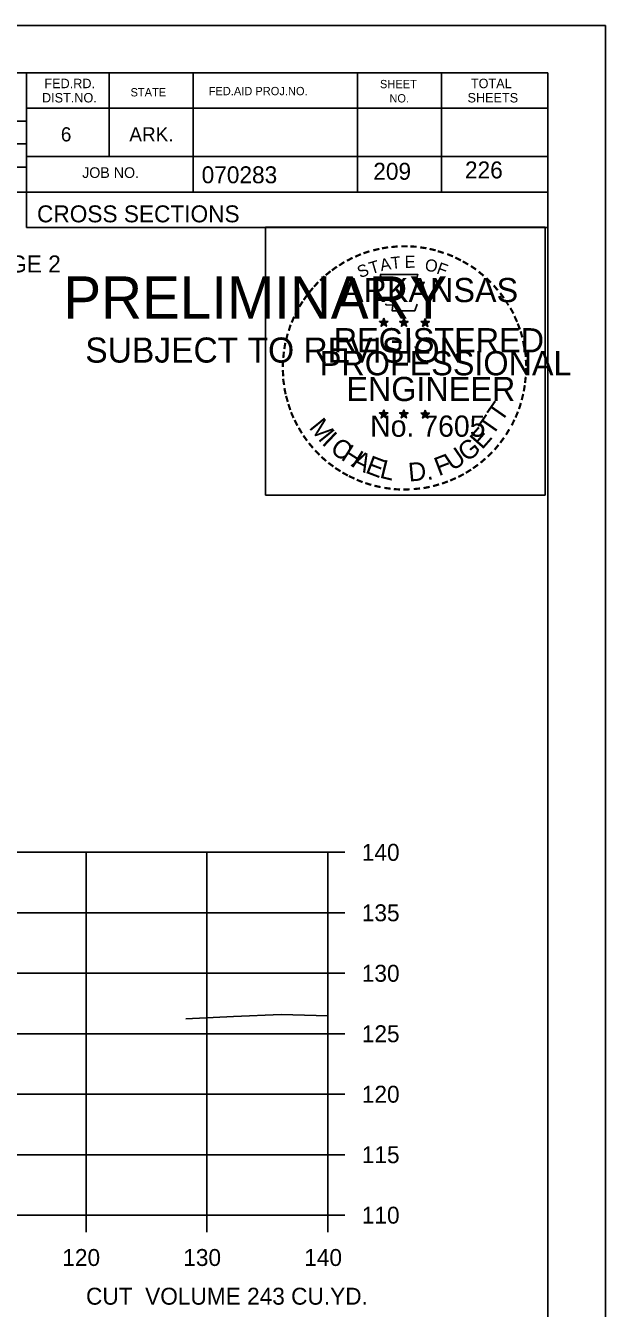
# Model space of a CAD drawing. Extents: x 1175611 to 1176402, y -433344 to -416213.
# Drawn here: x 1175896 to 1175943.9, y -420009.3 to -419903.2 of the extents above; entities that cross this region are included whole.
import ezdxf

# ---------------------------------------------------------------- set-up
doc = ezdxf.new("R2010")
doc.units = 0
for name, color, linetype in [('Default', 7, 'Continuous'), ('R_Axis', 7, 'Continuous'), ('R_Axis Annot', 7, 'Continuous'), ('R_Border', 7, 'Continuous'), ('R_Border Notes', 7, 'Continuous'), ('R_Border PE', 7, 'Continuous'), ('R_Border Prem', 7, 'Continuous'), ('R_Exist Surface', 7, 'Continuous'), ('R_Grid', 7, 'Continuous'), ('R_No Plot', 7, 'Continuous')]:
    doc.layers.add(name, color=color, linetype=linetype)

msp = doc.modelspace()

# ---------------------------------------------------------------- linework, layer by layer
at = {"layer": 'R_Axis'}
for p, q in [((1175920.97, -420001.59), (1175920.97, -419971.59)), ((1175922.37, -419971.59), (1175920.97, -419971.59)), ((1175922.37, -419976.59), (1175920.97, -419976.59)), ((1175922.37, -419981.59), (1175920.97, -419981.59)), ((1175922.37, -419986.59), (1175920.97, -419986.59)), ((1175922.37, -419991.59), (1175920.97, -419991.59)), ((1175922.37, -419996.59), (1175920.97, -419996.59)), ((1175640.97, -420001.59), (1175920.97, -420001.59)), ((1175900.97, -420002.99), (1175900.97, -420001.59)), ((1175910.97, -420002.99), (1175910.97, -420001.59)), ((1175920.97, -420002.99), (1175920.97, -420001.59)), ((1175922.37, -420001.59), (1175920.97, -420001.59))]:
    msp.add_line(p, q, dxfattribs=at)
at = {"layer": 'R_Border'}
for p, q in [((1175622.97, -419907.13), (1175939.15, -419907.13)), ((1175896.05, -419907.13), (1175896.05, -419919.93)), ((1175902.89, -419907.13), (1175902.89, -419914.07)), ((1175909.83, -419907.13), (1175909.83, -419917.01)), ((1175923.41, -419907.13), (1175923.41, -419917.01)), ((1175930.35, -419907.13), (1175930.35, -419917.01)), ((1175939.15, -420112.59), (1175939.15, -419907.13)), ((1175939.15, -419910.07), (1175896.05, -419910.07)), ((1175939.15, -419910.05), (1175939.15, -419910.05)), ((1175856.89, -419911.15), (1175896.05, -419911.15)), ((1175856.89, -419913.01), (1175896.05, -419913.01)), ((1175856.89, -419914.95), (1175896.05, -419914.95)), ((1175939.15, -419914.07), (1175896.05, -419914.07)), ((1175899.01, -419914.07), (1175939.15, -419914.07)), ((1175939.15, -419917.01), (1175856.89, -419917.01)), ((1175896.05, -419919.93), (1175939.15, -419919.93))]:
    msp.add_line(p, q, dxfattribs=at)
at = {"layer": 'R_Border PE'}
for p, q in [((1175925.23, -419927.69), (1175925.58, -419927.8)), ((1175925.23, -419927.69), (1175925.49, -419927.73)), ((1175925.23, -419927.69), (1175925.47, -419927.81)), ((1175925.37, -419928.1), (1175925.58, -419927.8)), ((1175925.58, -419927.43), (1175925.54, -419927.69)), ((1175925.58, -419927.8), (1175925.58, -419927.43)), ((1175925.58, -419927.43), (1175925.63, -419927.68)), ((1175925.93, -419927.69), (1175925.58, -419927.8)), ((1175925.8, -419928.1), (1175925.58, -419927.8)), ((1175925.93, -419927.69), (1175925.64, -419927.74)), ((1175925.8, -419928.1), (1175925.66, -419927.8)), ((1175925.93, -419927.69), (1175925.73, -419927.79)), ((1175926.9, -419927.69), (1175927.25, -419927.8)), ((1175926.9, -419927.69), (1175927.16, -419927.73)), ((1175926.9, -419927.69), (1175927.14, -419927.81)), ((1175927.04, -419928.1), (1175927.25, -419927.8)), ((1175927.25, -419927.43), (1175927.21, -419927.69)), ((1175927.25, -419927.8), (1175927.25, -419927.43)), ((1175927.25, -419927.43), (1175927.3, -419927.68)), ((1175927.6, -419927.69), (1175927.25, -419927.8)), ((1175927.47, -419928.1), (1175927.25, -419927.8)), ((1175927.6, -419927.69), (1175927.31, -419927.74)), ((1175927.47, -419928.1), (1175927.33, -419927.8)), ((1175927.6, -419927.69), (1175927.4, -419927.79)), ((1175928.67, -419927.7), (1175929.02, -419927.81)), ((1175928.67, -419927.7), (1175928.92, -419927.74)), ((1175928.67, -419927.7), (1175928.91, -419927.82)), ((1175928.8, -419928.11), (1175929.02, -419927.81)), ((1175929.02, -419927.45), (1175928.98, -419927.7)), ((1175929.02, -419927.81), (1175929.02, -419927.45)), ((1175929.02, -419927.45), (1175929.07, -419927.7)), ((1175929.36, -419927.7), (1175929.02, -419927.81)), ((1175929.23, -419928.11), (1175929.02, -419927.81)), ((1175929.36, -419927.7), (1175929.08, -419927.75)), ((1175929.23, -419928.11), (1175929.09, -419927.82)), ((1175929.36, -419927.7), (1175929.16, -419927.8)), ((1175925.37, -419928.1), (1175925.49, -419927.85)), ((1175925.37, -419928.1), (1175925.58, -419927.88)), ((1175925.8, -419928.1), (1175925.58, -419927.88)), ((1175927.04, -419928.1), (1175927.16, -419927.85)), ((1175927.04, -419928.1), (1175927.25, -419927.88)), ((1175927.47, -419928.1), (1175927.25, -419927.88)), ((1175928.8, -419928.11), (1175928.93, -419927.86)), ((1175928.8, -419928.11), (1175929.02, -419927.89)), ((1175929.23, -419928.11), (1175929.02, -419927.89)), ((1175925.58, -419935.01), (1175925.54, -419935.26)), ((1175925.58, -419935.37), (1175925.58, -419935.01)), ((1175925.58, -419935.01), (1175925.63, -419935.26)), ((1175927.25, -419935.01), (1175927.21, -419935.26)), ((1175927.25, -419935.37), (1175927.25, -419935.01)), ((1175927.25, -419935.01), (1175927.3, -419935.26)), ((1175929.02, -419935.02), (1175928.97, -419935.27)), ((1175929.02, -419935.38), (1175929.02, -419935.02)), ((1175929.02, -419935.02), (1175929.06, -419935.27)), ((1175925.23, -419935.26), (1175925.58, -419935.37)), ((1175925.23, -419935.26), (1175925.48, -419935.31)), ((1175925.23, -419935.26), (1175925.47, -419935.38)), ((1175925.36, -419935.67), (1175925.58, -419935.37)), ((1175925.36, -419935.67), (1175925.49, -419935.42)), ((1175925.36, -419935.67), (1175925.58, -419935.45)), ((1175925.93, -419935.26), (1175925.58, -419935.37)), ((1175925.79, -419935.67), (1175925.58, -419935.37)), ((1175925.79, -419935.67), (1175925.58, -419935.45)), ((1175925.93, -419935.26), (1175925.64, -419935.31)), ((1175925.79, -419935.67), (1175925.66, -419935.38)), ((1175925.93, -419935.26), (1175925.72, -419935.36)), ((1175926.9, -419935.26), (1175927.25, -419935.37)), ((1175926.9, -419935.26), (1175927.15, -419935.31)), ((1175926.9, -419935.26), (1175927.14, -419935.38)), ((1175927.03, -419935.67), (1175927.25, -419935.37)), ((1175927.03, -419935.67), (1175927.16, -419935.42)), ((1175927.03, -419935.67), (1175927.25, -419935.45)), ((1175927.6, -419935.26), (1175927.25, -419935.37)), ((1175927.46, -419935.67), (1175927.25, -419935.37)), ((1175927.46, -419935.67), (1175927.25, -419935.45)), ((1175927.6, -419935.26), (1175927.31, -419935.31)), ((1175927.46, -419935.67), (1175927.32, -419935.38)), ((1175927.6, -419935.26), (1175927.39, -419935.36)), ((1175928.67, -419935.27), (1175929.02, -419935.38)), ((1175928.67, -419935.27), (1175928.92, -419935.32)), ((1175928.67, -419935.27), (1175928.9, -419935.39)), ((1175928.8, -419935.68), (1175929.02, -419935.38)), ((1175928.8, -419935.68), (1175928.93, -419935.43)), ((1175928.8, -419935.68), (1175929.01, -419935.46)), ((1175929.23, -419935.68), (1175929.01, -419935.46)), ((1175929.36, -419935.27), (1175929.02, -419935.38)), ((1175929.23, -419935.68), (1175929.02, -419935.38)), ((1175929.36, -419935.27), (1175929.08, -419935.32)), ((1175929.23, -419935.68), (1175929.09, -419935.39)), ((1175929.36, -419935.27), (1175929.16, -419935.37))]:
    msp.add_line(p, q, dxfattribs=at)
for points in [[(1175925.28, -419923.81), (1175925.54, -419924.64)], [(1175928.79, -419924.73), (1175928.93, -419924.45), (1175928.24, -419924.47), (1175928.39, -419923.81), (1175925.28, -419923.81)], [(1175925.77, -419926.23), (1175925.77, -419926.32), (1175926.33, -419926.34), (1175926.28, -419926.81), (1175928.15, -419926.81), (1175928.35, -419926.28)], [(1175925.58, -419927.43), (1175925.8, -419928.1), (1175925.23, -419927.69), (1175925.93, -419927.69), (1175925.37, -419928.1), (1175925.58, -419927.43)], [(1175927.25, -419927.43), (1175927.47, -419928.1), (1175926.9, -419927.69), (1175927.6, -419927.69), (1175927.04, -419928.1), (1175927.25, -419927.43)], [(1175929.02, -419927.45), (1175929.23, -419928.11), (1175928.67, -419927.7), (1175929.36, -419927.7), (1175928.8, -419928.11), (1175929.02, -419927.45)], [(1175925.58, -419935.01), (1175925.79, -419935.67), (1175925.23, -419935.26), (1175925.93, -419935.26), (1175925.36, -419935.67), (1175925.58, -419935.01)], [(1175927.25, -419935.01), (1175927.46, -419935.67), (1175926.9, -419935.26), (1175927.6, -419935.26), (1175927.03, -419935.67), (1175927.25, -419935.01)], [(1175929.02, -419935.02), (1175929.23, -419935.68), (1175928.67, -419935.27), (1175929.36, -419935.27), (1175928.8, -419935.68), (1175929.02, -419935.02)]]:
    msp.add_lwpolyline(points, dxfattribs=at)
for centre, radius in [((1175925.58, -419927.8), 0.172), ((1175925.58, -419927.8), 0.145), ((1175925.58, -419927.8), 0.116), ((1175925.58, -419927.8), 0.0991), ((1175925.58, -419927.8), 0.0747), ((1175925.58, -419927.8), 0.0495), ((1175925.58, -419927.8), 0.0296), ((1175927.25, -419927.8), 0.172), ((1175927.25, -419927.8), 0.145), ((1175927.25, -419927.8), 0.116), ((1175927.25, -419927.8), 0.0991), ((1175927.25, -419927.8), 0.0747), ((1175927.25, -419927.8), 0.0495), ((1175927.25, -419927.8), 0.0296), ((1175929.02, -419927.81), 0.172), ((1175929.02, -419927.81), 0.145), ((1175929.02, -419927.81), 0.116), ((1175929.02, -419927.81), 0.0991), ((1175929.02, -419927.81), 0.0747), ((1175929.02, -419927.81), 0.0495), ((1175929.02, -419927.81), 0.0296), ((1175925.58, -419935.37), 0.172), ((1175925.58, -419935.37), 0.145), ((1175927.25, -419935.37), 0.172), ((1175927.25, -419935.37), 0.145), ((1175929.01, -419935.38), 0.172), ((1175929.01, -419935.38), 0.145), ((1175925.58, -419935.37), 0.116), ((1175925.58, -419935.37), 0.0991), ((1175925.58, -419935.37), 0.0747), ((1175925.58, -419935.37), 0.0495), ((1175925.58, -419935.37), 0.0296), ((1175927.25, -419935.37), 0.116), ((1175927.25, -419935.37), 0.0991), ((1175927.25, -419935.37), 0.0747), ((1175927.25, -419935.37), 0.0495), ((1175927.25, -419935.37), 0.0296), ((1175929.01, -419935.38), 0.116), ((1175929.01, -419935.38), 0.0991), ((1175929.01, -419935.38), 0.0747), ((1175929.01, -419935.38), 0.0495), ((1175929.01, -419935.38), 0.0296)]:
    msp.add_circle(centre, radius, dxfattribs=at)
at = {"layer": 'R_Exist Surface'}
msp.add_lwpolyline([(1175909.22, -419985.35), (1175913.17, -419985.17), (1175917.09, -419985.01), (1175920.97, -419985.11)], dxfattribs=at)
at = {"layer": 'R_Grid'}
for p, q in [((1175640.97, -419971.59), (1175920.97, -419971.59)), ((1175640.97, -419971.59), (1175920.97, -419971.59)), ((1175900.97, -420001.59), (1175900.97, -419971.59)), ((1175900.97, -420001.59), (1175900.97, -419971.59)), ((1175910.97, -420001.59), (1175910.97, -419971.59)), ((1175910.97, -420001.59), (1175910.97, -419971.59)), ((1175920.97, -420001.59), (1175920.97, -419971.59)), ((1175920.97, -420001.59), (1175920.97, -419971.59)), ((1175640.97, -419976.59), (1175920.97, -419976.59)), ((1175640.97, -419976.59), (1175920.97, -419976.59)), ((1175640.97, -419981.59), (1175920.97, -419981.59)), ((1175640.97, -419981.59), (1175920.97, -419981.59)), ((1175640.97, -419986.59), (1175920.97, -419986.59)), ((1175640.97, -419986.59), (1175920.97, -419986.59)), ((1175640.97, -419991.59), (1175920.97, -419991.59)), ((1175640.97, -419991.59), (1175920.97, -419991.59)), ((1175640.97, -419996.59), (1175920.97, -419996.59)), ((1175640.97, -419996.59), (1175920.97, -419996.59)), ((1175640.97, -420001.59), (1175920.97, -420001.59)), ((1175640.97, -420001.59), (1175920.97, -420001.59))]:
    msp.add_line(p, q, dxfattribs=at)
at = {"layer": 'R_No Plot'}
msp.add_line((1175610.57, -419903.24), (1175943.91, -419903.24), dxfattribs=at)
for points in [[(1175610.57, -419903.24), (1175943.91, -419903.24), (1175943.91, -420116.58), (1175610.57, -420116.58)], [(1175915.82, -419919.9), (1175938.92, -419919.9), (1175938.92, -419942.05), (1175915.82, -419942.05)]]:
    msp.add_lwpolyline(points, close=True, dxfattribs=at)

# ---------------------------------------------------------------- texts
at = {"layer": 'Default'}
for s, p in [('STAGE 1     STAGE 2', (1175880.47, -419923.64)), ('CUT  VOLUME 243 CU.YD.', (1175900.97, -420008.99))]:
    msp.add_text(s, height=1.4, dxfattribs=at).set_placement(p)
at = {"layer": 'R_Axis Annot'}
for s, p in [('140', (1175923.77, -419972.29)), ('135', (1175923.77, -419977.29)), ('130', (1175923.77, -419982.29)), ('125', (1175923.77, -419987.29)), ('120', (1175923.77, -419992.29)), ('115', (1175923.77, -419997.29)), ('110', (1175923.77, -420002.29)), ('120', (1175899.01, -420005.79)), ('130', (1175909.01, -420005.79)), ('140', (1175919.01, -420005.79))]:
    msp.add_text(s, height=1.4, dxfattribs=at).set_placement(p)
at = {"layer": 'R_Border'}
for s, height, p in [('FED.RD.', 0.782, (1175897.53, -419908.41)), ('TOTAL', 0.782, (1175932.79, -419908.41)), ('STATE', 0.684, (1175904.65, -419909.09)), ('FED.AID PROJ.NO.', 0.684, (1175911.11, -419908.99)), ('SHEET', 0.684, (1175925.27, -419908.41)), ('DIST.NO.', 0.782, (1175897.33, -419909.59)), ('NO.', 0.684, (1175926.05, -419909.59)), ('SHEETS', 0.782, (1175932.51, -419909.59)), ('6', 1.17, (1175898.89, -419912.81)), ('ARK.', 1.172, (1175904.55, -419912.81)), ('JOB NO.', 0.879, (1175900.65, -419915.83)), ('070283', 1.4, (1175910.53, -419916.27)), ('CROSS SECTIONS', 1.4, (1175896.92, -419919.5))]:
    msp.add_text(s, height=height, rotation=360, dxfattribs=at).set_placement(p)
at = {"layer": 'R_Border Notes'}
for s, p in [('209', (1175924.72, -419915.98)), ('226', (1175932.3, -419915.87))]:
    msp.add_text(s, height=1.4, dxfattribs=at).set_placement(p)
at = {"layer": 'R_Border PE'}
for s, height, rotation, p in [('-', 1.6, 5.8968, (1175926.18, -419922.17)), ('-', 1.6, 0.1862, (1175926.95, -419922.1)), ('-', 1.6, 357.743, (1175927.67, -419922.11)), ('-', 1.6, 28.7918, (1175922.76, -419923.27)), ('-', 1.6, 24.3072, (1175923.39, -419922.95)), ('-', 1.6, 19.1761, (1175924.02, -419922.68)), ('-', 1.6, 13.6301, (1175924.77, -419922.44)), ('A', 1, 11.2132, (1175925.37, -419923.55)), ('-', 1.6, 10.2193, (1175925.45, -419922.28)), ('T', 1, 6.0228, (1175926.22, -419923.38)), ('E', 1, 0.8323, (1175927.32, -419923.27)), ('-', 1.6, 352.1617, (1175928.42, -419922.17)), ('-', 1.6, 347.2049, (1175929.14, -419922.28)), ('-', 1.6, 342.3362, (1175929.77, -419922.44)), ('-', 1.6, 337.8551, (1175930.51, -419922.66)), ('-', 1.6, 334.1211, (1175931.14, -419922.93)), ('-', 1.6, 38.9507, (1175921.1, -419924.41)), ('-', 1.6, 36.2317, (1175921.58, -419924.03)), ('-', 1.6, 34.0636, (1175922.16, -419923.64)), ('S', 1, 21.594, (1175923.63, -419924.13)), ('T', 1, 16.4036, (1175924.54, -419923.8)), ('O', 1, 350.4515, (1175928.93, -419923.48)), ('F', 1, 340.0707, (1175929.88, -419923.71)), ('-', 1.6, 329.6409, (1175931.72, -419923.21)), ('-', 1.6, 325.8627, (1175932.36, -419923.57)), ('-', 1.6, 320.5297, (1175932.97, -419924)), ('-', 1.6, 48.423, (1175920.22, -419925.31)), ('-', 1.6, 42.9622, (1175920.67, -419924.83)), ('ARKANSAS', 2, 360, (1175922.13, -419926.1)), ('-', 1.6, 315.5786, (1175933.57, -419924.49)), ('-', 1.6, 54.2325, (1175919.41, -419926.36)), ('-', 1.6, 50.6142, (1175919.82, -419925.79)), ('-', 1.6, 309.8797, (1175934.14, -419925.04)), ('-', 1.6, 306.6522, (1175934.66, -419925.64)), ('-', 1.6, 62.8713, (1175918.77, -419927.5)), ('-', 1.6, 58.0706, (1175919.08, -419926.89)), ('-', 1.4, 303.6753, (1175935.15, -419926.21)), ('-', 1.6, 299.6684, (1175935.47, -419926.81)), ('-', 1.6, 67.7743, (1175918.51, -419928.11)), ('DWB', 0.01, 360, (1175925.57, -419927.8)), ('DWB', 0.01, 360, (1175927.24, -419927.8)), ('DWB', 0.01, 360, (1175929, -419927.82)), ('-', 1.6, 294.6628, (1175935.79, -419927.43)), ('-', 1.6, 75.461, (1175918.09, -419929.46)), ('-', 1.6, 72.3945, (1175918.29, -419928.74)), ('REGISTERED', 2, 360, (1175921.45, -419930.25)), ('-', 1.6, 290.5728, (1175936.05, -419928)), ('-', 1.6, 285.1233, (1175936.28, -419928.58)), ('-', 1.6, 81.2013, (1175917.96, -419930.17)), ('-', 1.6, 280.5493, (1175936.48, -419929.33)), ('-', 1.6, 89.0622, (1175917.86, -419931.56)), ('-', 1.6, 85.1863, (1175917.89, -419930.86)), ('PROFESSIONAL', 2, 360, (1175920.3, -419932.15)), ('-', 1.6, 276.5962, (1175936.65, -419930.09)), ('-', 1.6, 274.3301, (1175936.71, -419930.82)), ('-', 1.6, 94.1959, (1175917.9, -419932.29)), ('-', 1.6, 269.9407, (1175936.74, -419931.45)), ('-', 1.6, 98.9479, (1175917.97, -419932.95)), ('ENGINEER', 2, 360, (1175922.49, -419934.28)), ('-', 1.6, 260.9953, (1175936.65, -419932.77)), ('-', 1.6, 263.5172, (1175936.72, -419932.11)), ('-', 1.6, 101.7149, (1175918.1, -419933.69)), ('-', 1.6, 105.4578, (1175918.27, -419934.28)), ('-', 1.6, 255.7626, (1175936.54, -419933.45)), ('-', 1.6, 109.0874, (1175918.48, -419934.91)), ('-', 1.6, 114.0643, (1175918.73, -419935.51)), ('T', 1.54, 55.055, (1175935.3, -419936.11)), ('-', 1.6, 247.8887, (1175936.14, -419934.84)), ('-', 1.6, 252.8681, (1175936.36, -419934.17)), ('-', 1.6, 115.7289, (1175919.04, -419936.13)), ('M', 1.54, 308.9175, (1175919.35, -419936.48)), ('No. 7605', 1.757, 360, (1175924.46, -419937.23)), ('DWB', 0.01, 360, (1175925.56, -419935.38)), ('DWB', 0.01, 360, (1175927.23, -419935.38)), ('DWB', 0.01, 360, (1175929, -419935.39)), ('T', 1.54, 55.055, (1175934.57, -419937.23)), ('-', 1.6, 244.6197, (1175935.87, -419935.47)), ('-', 1.6, 120.4471, (1175919.4, -419936.71)), ('-', 1.6, 125.8934, (1175919.8, -419937.27)), ('I', 1.54, 316.4636, (1175920.39, -419937.8)), ('E', 1.54, 48.7313, (1175933.72, -419938.35)), ('-', 1.6, 233.8452, (1175935.08, -419936.87)), ('-', 1.6, 239.0712, (1175935.48, -419936.22)), ('-', 1.6, 130.7181, (1175920.26, -419937.82)), ('-', 1.6, 134.2238, (1175920.78, -419938.37)), ('C', 1.54, 324.0197, (1175921.06, -419938.42)), ('H', 1.54, 327.5342, (1175921.97, -419939.08)), ('U', 1.54, 34.4052, (1175931.27, -419940.11)), ('G', 1.54, 38.2173, (1175932.47, -419939.37)), ('-', 1.6, 231.2538, (1175934.65, -419937.44)), ('-', 1.6, 138.9338, (1175921.3, -419938.83)), ('-', 1.6, 144.6463, (1175921.86, -419939.24)), ('A', 1.54, 332.5513, (1175922.83, -419939.62)), ('E', 1.54, 339.2068, (1175923.99, -419940.18)), ('L', 1.54, 346.2929, (1175925.18, -419940.6)), ('D.', 1.54, 5.2602, (1175927.68, -419940.94)), ('F', 1.54, 20.8202, (1175930.13, -419940.5)), ('-', 1.6, 215.7363, (1175933.1, -419938.98)), ('-', 1.6, 221.0851, (1175933.65, -419938.51)), ('-', 1.6, 225.7653, (1175934.17, -419938)), ('-', 1.6, 148.0898, (1175922.42, -419939.61)), ('-', 1.6, 151.5704, (1175923, -419939.94)), ('-', 1.6, 154.6002, (1175923.52, -419940.18)), ('-', 1.6, 207.3568, (1175932.01, -419939.72)), ('-', 1.6, 212.2491, (1175932.56, -419939.37)), ('-', 1.6, 158.5612, (1175924.15, -419940.44)), ('-', 1.6, 162.7983, (1175924.83, -419940.65)), ('-', 1.6, 167.5555, (1175925.55, -419940.81)), ('-', 1.6, 173.1155, (1175926.32, -419940.92)), ('-', 1.6, 176.5183, (1175927.07, -419940.98)), ('-', 1.6, 181.5918, (1175927.81, -419940.96)), ('-', 1.6, 185.8167, (1175928.62, -419940.88)), ('-', 1.6, 191.2858, (1175929.36, -419940.75)), ('-', 1.6, 195.4743, (1175930.09, -419940.55)), ('-', 1.6, 200.7184, (1175930.76, -419940.31)), ('-', 1.6, 204.2516, (1175931.38, -419940.04))]:
    msp.add_text(s, height=height, rotation=rotation, dxfattribs=at).set_placement(p)
at = {"layer": 'R_Border Prem'}
for s, height, p in [('PRELIMINARY', 3.5, (1175899.1, -419927.47)), ('DWB', 0.01, (1175899.85, -419925.62)), ('SUBJECT TO REVISION', 2.0751, (1175900.91, -419931.1))]:
    msp.add_text(s, height=height, rotation=360, dxfattribs=at).set_placement(p)

doc.saveas('drawing.dxf')
